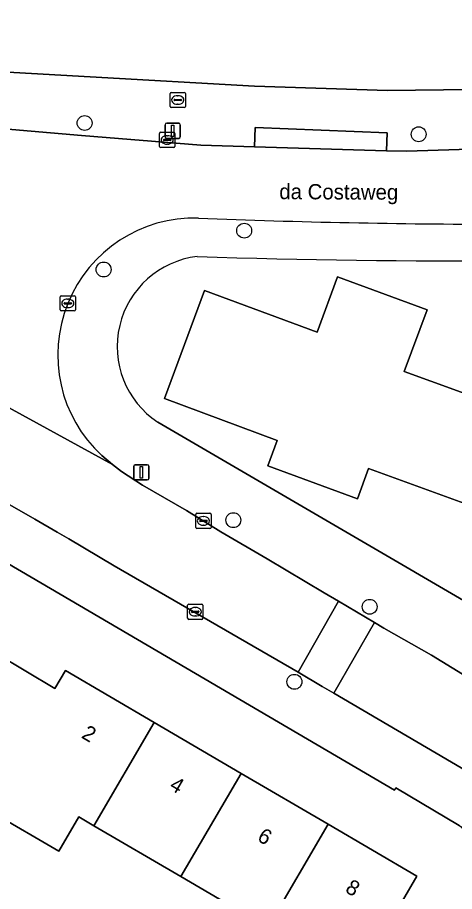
# Model space of a CAD drawing. Extents: x 160349 to 161355, y 381727 to 382854.
# Drawn here: x 160868 to 160896.7, y 382093.6 to 382151 of the extents above; entities that cross this region are included whole.
import ezdxf

# ---------------------------------------------------------------- set-up
doc = ezdxf.new("R2010")
doc.units = 0
for name, color, linetype in [('IMGEO_Boom', 7, 'Continuous'), ('IMGEO_Brandkraan', 7, 'Continuous'), ('IMGEO_Erf', 7, 'Continuous'), ('IMGEO_Kolk', 7, 'Continuous'), ('IMGEO_Lichtmast', 7, 'Continuous'), ('IMGEO_Openbare_ruimte_label', 7, 'Continuous'), ('IMGEO_Pand', 7, 'Continuous'), ('IMGEO_Pand_nummerreeks', 7, 'Continuous'), ('IMGEO_Rijbaan_lokaal_open', 7, 'Continuous'), ('IMGEO_Voetpad_open', 7, 'Continuous')]:
    doc.layers.add(name, color=color, linetype=linetype)

msp = doc.modelspace()

# ---------------------------------------------------------------- linework, layer by layer
at = {"layer": 'IMGEO_Boom'}
for centre in [(160872.385, 382144.06), (160894.307, 382143.323), (160882.856, 382136.996), (160873.632, 382134.448), (160882.146, 382118.001), (160891.092, 382112.317), (160886.155, 382107.394)]:
    msp.add_circle(centre, 0.489, dxfattribs=at)
at = {"layer": 'IMGEO_Brandkraan'}
for p, q in [((160877.996, 382145.144), (160877.996, 382145.996)), ((160878.071, 382146.07), (160878.923, 382146.07)), ((160878.997, 382145.996), (160878.997, 382145.144)), ((160878.255, 382145.564), (160878.255, 382145.576)), ((160878.693, 382145.527), (160878.295, 382145.527)), ((160878.298, 382145.613), (160878.696, 382145.613)), ((160878.484, 382145.85), (160878.509, 382145.85)), ((160878.739, 382145.576), (160878.739, 382145.564)), ((160878.923, 382145.07), (160878.071, 382145.07)), ((160878.507, 382145.29), (160878.482, 382145.29))]:
    msp.add_line(p, q, dxfattribs=at)
for points in [[(160877.996, 382145.144), (160877.996, 382145.996)], [(160878.071, 382146.07), (160878.923, 382146.07)], [(160878.997, 382145.996), (160878.997, 382145.144)], [(160878.923, 382145.07), (160878.071, 382145.07)]]:
    msp.add_lwpolyline(points, dxfattribs=at)
for centre, radius, start, end in [((160878.073, 382145.994), 0.0765, 91.55205, 178.44795), ((160878.073, 382145.994), 0.0765, 91.55205, 178.44795), ((160878.921, 382145.994), 0.0765, 1.55205, 88.44795), ((160878.921, 382145.994), 0.0765, 1.55205, 88.44795), ((160878.295, 382145.573), 0.0403, 85.87752, 175.75265), ((160878.292, 382145.563), 0.0366, 178.93798, 274.71019), ((160878.696, 382145.57), 0.043, 264.86636, 352.45326), ((160878.7, 382145.575), 0.0386, 1.73085, 96.63898), ((160878.073, 382145.146), 0.0765, 181.55205, 268.44795), ((160878.073, 382145.146), 0.0765, 181.55205, 268.44795), ((160878.921, 382145.146), 0.0765, 271.55205, 358.44795), ((160878.921, 382145.146), 0.0765, 271.55205, 358.44795)]:
    msp.add_arc(centre, radius, start, end, dxfattribs=at)
for centre, major_axis, ratio, start_param, end_param in [((160878.483, 382145.57), (-0.387, 0.002), 0.722429, 4.712389, 7.853982), ((160878.508, 382145.57), (-0.39, 0.002), 0.717154, 1.570796, 4.712389)]:
    msp.add_ellipse(centre, major_axis=major_axis, ratio=ratio, start_param=start_param, end_param=end_param, dxfattribs=at)
at = {"layer": 'IMGEO_Erf'}
for points in [[(160857.445, 382148.104), (160861.945, 382147.694), (160883.523, 382146.478), (160892.262, 382146.19), (160912.511, 382146.44), (160927.585, 382147.945), (160936.668, 382149.668), (160941.236, 382150.985)], [(160898.066, 382096.91), (160897.452, 382097.556), (160896.968, 382097.975), (160892.81, 382100.427), (160892.728, 382100.288), (160868.867, 382114.255), (160842.749, 382129.543), (160835.677, 382117.417)], [(160877.181, 382124.436), (160910.9, 382104.77)], [(160866.6, 382109.223), (160870.438, 382106.953), (160871.126, 382108.13), (160876.957, 382104.721), (160882.66, 382101.388), (160888.362, 382098.054), (160894.194, 382094.645), (160892.301, 382091.408)], [(160884.403, 382091.282), (160878.701, 382094.616), (160872.999, 382097.949), (160872.006, 382098.53), (160870.692, 382096.272), (160861.969, 382101.347)]]:
    msp.add_lwpolyline(points, dxfattribs=at)
msp.add_lwpolyline([(160906.532, 382114.055), (160903.215, 382115.261), (160903.758, 382116.756), (160891.022, 382121.381), (160890.282, 382119.39), (160884.407, 382121.57), (160885.025, 382123.237), (160877.625, 382125.983), (160880.255, 382133.071), (160887.636, 382130.33), (160888.99, 382133.978), (160894.854, 382131.801), (160893.352, 382127.754), (160906.091, 382123.139), (160906.635, 382124.643), (160909.972, 382123.434)], close=True, dxfattribs=at)
for centre, radius, start, end in [((160896.517, 382628.163), 493.147, 268.05347, 272.91379), ((160880.475, 382129.392), 5.951, 96.84366, 236.38798)]:
    msp.add_arc(centre, radius, start, end, dxfattribs=at)
at = {"layer": 'IMGEO_Kolk'}
for p, q in [((160877.303, 382142.523), (160877.303, 382143.375)), ((160877.378, 382143.449), (160878.23, 382143.449)), ((160877.791, 382143.229), (160877.816, 382143.229)), ((160878.304, 382143.375), (160878.304, 382142.523)), ((160877.562, 382142.943), (160877.562, 382142.955)), ((160878, 382142.906), (160877.602, 382142.906)), ((160877.605, 382142.992), (160878.003, 382142.992)), ((160877.814, 382142.669), (160877.789, 382142.669)), ((160878.046, 382142.955), (160878.046, 382142.943)), ((160878.23, 382142.449), (160877.378, 382142.449)), ((160870.857, 382132.727), (160871.709, 382132.727)), ((160870.782, 382131.801), (160870.782, 382132.653)), ((160871.041, 382132.221), (160871.041, 382132.233)), ((160871.479, 382132.184), (160871.081, 382132.184)), ((160871.084, 382132.27), (160871.482, 382132.27)), ((160871.27, 382132.507), (160871.295, 382132.507)), ((160871.525, 382132.233), (160871.525, 382132.221)), ((160871.783, 382132.653), (160871.783, 382131.801)), ((160871.709, 382131.727), (160870.857, 382131.727)), ((160871.293, 382131.947), (160871.268, 382131.947)), ((160879.678, 382117.526), (160879.678, 382118.378)), ((160879.753, 382118.452), (160880.605, 382118.452)), ((160880.679, 382118.378), (160880.679, 382117.526)), ((160879.937, 382117.946), (160879.937, 382117.958)), ((160880.375, 382117.909), (160879.977, 382117.909)), ((160879.98, 382117.995), (160880.378, 382117.995)), ((160880.166, 382118.232), (160880.191, 382118.232)), ((160880.421, 382117.958), (160880.421, 382117.946)), ((160880.605, 382117.452), (160879.753, 382117.452)), ((160880.189, 382117.672), (160880.164, 382117.672)), ((160879.147, 382111.567), (160879.147, 382112.419)), ((160879.222, 382112.493), (160880.074, 382112.493)), ((160879.635, 382112.273), (160879.66, 382112.273)), ((160880.148, 382112.419), (160880.148, 382111.567)), ((160880.074, 382111.493), (160879.222, 382111.493)), ((160879.406, 382111.987), (160879.406, 382111.999)), ((160879.844, 382111.95), (160879.446, 382111.95)), ((160879.449, 382112.036), (160879.847, 382112.036)), ((160879.658, 382111.713), (160879.633, 382111.713)), ((160879.89, 382111.999), (160879.89, 382111.987))]:
    msp.add_line(p, q, dxfattribs=at)
for points in [[(160877.303, 382142.523), (160877.303, 382143.375)], [(160877.378, 382143.449), (160878.23, 382143.449)], [(160878.304, 382143.375), (160878.304, 382142.523)], [(160878.23, 382142.449), (160877.378, 382142.449)], [(160870.857, 382132.727), (160871.709, 382132.727)], [(160870.782, 382131.801), (160870.782, 382132.653)], [(160871.783, 382132.653), (160871.783, 382131.801)], [(160871.709, 382131.727), (160870.857, 382131.727)], [(160879.678, 382117.526), (160879.678, 382118.378)], [(160879.753, 382118.452), (160880.605, 382118.452)], [(160880.679, 382118.378), (160880.679, 382117.526)], [(160880.605, 382117.452), (160879.753, 382117.452)], [(160879.147, 382111.567), (160879.147, 382112.419)], [(160879.222, 382112.493), (160880.074, 382112.493)], [(160880.148, 382112.419), (160880.148, 382111.567)], [(160880.074, 382111.493), (160879.222, 382111.493)]]:
    msp.add_lwpolyline(points, dxfattribs=at)
for centre, radius, start, end in [((160877.38, 382143.373), 0.0765, 91.55205, 178.44795), ((160877.38, 382143.373), 0.0765, 91.55205, 178.44795), ((160878.228, 382143.373), 0.0765, 1.55205, 88.44795), ((160878.228, 382143.373), 0.0765, 1.55205, 88.44795), ((160877.38, 382142.525), 0.0765, 181.55205, 268.44795), ((160877.38, 382142.525), 0.0765, 181.55205, 268.44795), ((160877.602, 382142.952), 0.0403, 85.87752, 175.75265), ((160877.599, 382142.942), 0.0366, 178.93798, 274.71019), ((160878.003, 382142.949), 0.043, 264.86636, 352.45326), ((160878.007, 382142.954), 0.0386, 1.73085, 96.63898), ((160878.228, 382142.525), 0.0765, 271.55205, 358.44795), ((160878.228, 382142.525), 0.0765, 271.55205, 358.44795), ((160870.859, 382132.651), 0.0765, 91.55205, 178.44795), ((160870.859, 382132.651), 0.0765, 91.55205, 178.44795), ((160871.707, 382132.651), 0.0765, 1.55205, 88.44795), ((160871.707, 382132.651), 0.0765, 1.55205, 88.44795), ((160871.081, 382132.23), 0.0403, 85.87752, 175.75265), ((160871.078, 382132.22), 0.0366, 178.93798, 274.71019), ((160871.482, 382132.227), 0.043, 264.86636, 352.45326), ((160871.486, 382132.232), 0.0386, 1.73085, 96.63898), ((160870.859, 382131.803), 0.0765, 181.55205, 268.44795), ((160870.859, 382131.803), 0.0765, 181.55205, 268.44795), ((160871.707, 382131.803), 0.0765, 271.55205, 358.44795), ((160871.707, 382131.803), 0.0765, 271.55205, 358.44795), ((160879.755, 382118.376), 0.0765, 91.55205, 178.44795), ((160879.755, 382118.376), 0.0765, 91.55205, 178.44795), ((160880.603, 382118.376), 0.0765, 1.55205, 88.44795), ((160880.603, 382118.376), 0.0765, 1.55205, 88.44795), ((160879.977, 382117.955), 0.0403, 85.87752, 175.75265), ((160879.974, 382117.945), 0.0366, 178.93798, 274.71019), ((160880.378, 382117.952), 0.043, 264.86636, 352.45326), ((160880.382, 382117.957), 0.0386, 1.73085, 96.63898), ((160879.755, 382117.528), 0.0765, 181.55205, 268.44795), ((160879.755, 382117.528), 0.0765, 181.55205, 268.44795), ((160880.603, 382117.528), 0.0765, 271.55205, 358.44795), ((160880.603, 382117.528), 0.0765, 271.55205, 358.44795), ((160879.224, 382112.417), 0.0765, 91.55205, 178.44795), ((160879.224, 382112.417), 0.0765, 91.55205, 178.44795), ((160880.072, 382112.417), 0.0765, 1.55205, 88.44795), ((160880.072, 382112.417), 0.0765, 1.55205, 88.44795), ((160879.224, 382111.569), 0.0765, 181.55205, 268.44795), ((160879.224, 382111.569), 0.0765, 181.55205, 268.44795), ((160879.446, 382111.996), 0.0403, 85.87752, 175.75265), ((160879.443, 382111.986), 0.0366, 178.93798, 274.71019), ((160879.847, 382111.993), 0.043, 264.86636, 352.45326), ((160879.851, 382111.998), 0.0386, 1.73085, 96.63898), ((160880.072, 382111.569), 0.0765, 271.55205, 358.44795), ((160880.072, 382111.569), 0.0765, 271.55205, 358.44795)]:
    msp.add_arc(centre, radius, start, end, dxfattribs=at)
for centre, major_axis, ratio, start_param, end_param in [((160877.79, 382142.949), (-0.387, 0.002), 0.722429, 4.712389, 7.853982), ((160877.815, 382142.949), (-0.39, 0.002), 0.717154, 1.570796, 4.712389), ((160871.269, 382132.227), (-0.387, 0.002), 0.722429, 4.712389, 7.853982), ((160871.294, 382132.227), (-0.39, 0.002), 0.717154, 1.570796, 4.712389), ((160880.165, 382117.952), (-0.387, 0.002), 0.722429, 4.712389, 7.853982), ((160880.19, 382117.952), (-0.39, 0.002), 0.717154, 1.570796, 4.712389), ((160879.634, 382111.993), (-0.387, 0.002), 0.722429, 4.712389, 7.853982), ((160879.659, 382111.993), (-0.39, 0.002), 0.717154, 1.570796, 4.712389)]:
    msp.add_ellipse(centre, major_axis=major_axis, ratio=ratio, start_param=start_param, end_param=end_param, dxfattribs=at)
at = {"layer": 'IMGEO_Lichtmast'}
for p, q in [((160877.674, 382143.148), (160877.674, 382143.948)), ((160877.674, 382143.948), (160877.674, 382143.148)), ((160877.774, 382144.048), (160878.564, 382144.048)), ((160878.564, 382144.048), (160877.774, 382144.048)), ((160878.664, 382143.948), (160878.664, 382143.148)), ((160878.664, 382143.148), (160878.664, 382143.948)), ((160878.564, 382143.048), (160877.774, 382143.048)), ((160877.774, 382143.048), (160878.564, 382143.048)), ((160875.608, 382120.741), (160875.608, 382121.541)), ((160875.608, 382121.541), (160875.608, 382120.741)), ((160875.708, 382121.641), (160876.498, 382121.641)), ((160876.498, 382121.641), (160875.708, 382121.641)), ((160876.598, 382121.541), (160876.598, 382120.741)), ((160876.598, 382120.741), (160876.598, 382121.541)), ((160876.498, 382120.641), (160875.708, 382120.641)), ((160875.708, 382120.641), (160876.498, 382120.641))]:
    msp.add_line(p, q, dxfattribs=at)
for points in [[(160878.094, 382143.923), (160878.244, 382143.923), (160878.244, 382143.173), (160878.094, 382143.173), (160878.094, 382143.923)], [(160876.028, 382121.516), (160876.178, 382121.516), (160876.178, 382120.766), (160876.028, 382120.766), (160876.028, 382121.516)]]:
    msp.add_lwpolyline(points, dxfattribs=at)
for centre, start, end in [((160877.774, 382143.948), 90, 180), ((160877.774, 382143.948), 90, 180), ((160878.564, 382143.948), 0, 90), ((160878.564, 382143.948), 360, 90), ((160877.774, 382143.148), 180, 270), ((160877.774, 382143.148), 180, 270), ((160878.564, 382143.148), 270, 0), ((160878.564, 382143.148), 270, 0), ((160875.708, 382121.541), 90, 180), ((160875.708, 382121.541), 90, 180), ((160876.498, 382121.541), 0, 90), ((160876.498, 382121.541), 360, 90), ((160875.708, 382120.741), 180, 270), ((160875.708, 382120.741), 180, 270), ((160876.498, 382120.741), 270, 0), ((160876.498, 382120.741), 270, 0)]:
    msp.add_arc(centre, 0.1, start, end, dxfattribs=at)
at = {"layer": 'IMGEO_Pand'}
for points in [[(160906.532, 382114.055), (160909.972, 382123.434), (160906.635, 382124.643), (160906.091, 382123.139), (160893.352, 382127.754), (160894.854, 382131.801), (160888.99, 382133.978), (160887.636, 382130.33), (160880.255, 382133.071), (160877.625, 382125.983), (160885.025, 382123.237), (160884.407, 382121.57), (160890.282, 382119.39), (160891.022, 382121.381), (160903.758, 382116.756), (160903.215, 382115.261)], [(160861.969, 382101.347), (160870.692, 382096.272), (160872.006, 382098.53), (160872.999, 382097.949), (160876.957, 382104.721), (160871.126, 382108.13), (160870.438, 382106.953), (160866.6, 382109.223)], [(160876.957, 382104.721), (160872.999, 382097.949), (160878.701, 382094.616), (160882.66, 382101.388)], [(160878.701, 382094.616), (160884.403, 382091.282), (160888.362, 382098.054), (160882.66, 382101.388)], [(160894.194, 382094.645), (160888.362, 382098.054), (160884.403, 382091.282), (160885.919, 382090.396), (160890.235, 382087.873), (160888.463, 382084.842), (160890.54, 382083.628), (160891.31, 382083.178), (160890.937, 382082.539), (160891.222, 382082.372), (160895.433, 382089.577), (160894.868, 382089.907), (160892.301, 382091.408)]]:
    msp.add_lwpolyline(points, close=True, dxfattribs=at)
at = {"layer": 'IMGEO_Rijbaan_lokaal_open'}
for points in [[(160899.657, 382137.423), (160901.118, 382137.485), (160902.294, 382137.499), (160903.213, 382137.524), (160903.152, 382142.513), (160893.523, 382142.218), (160892.191, 382142.225), (160883.526, 382142.494), (160880.017, 382142.603), (160872.184, 382143.25), (160857.683, 382144.489)], [(160845.827, 382137.201), (160874.218, 382121.654), (160873.521, 382122.238)], [(160879.074, 382118.639), (160876.192, 382120.305), (160874.795, 382121.203), (160874.218, 382121.654), (160845.827, 382137.201)], [(160848.56, 382129.804), (160849.432, 382129.322), (160851.536, 382128.119), (160854.774, 382126.267), (160869.112, 382118.068), (160870.591, 382117.212), (160871.2, 382116.859), (160871.342, 382116.777), (160874.324, 382115.004), (160886.39, 382108.031), (160889.048, 382112.681), (160888.115, 382113.236), (160884.358, 382115.465), (160881.324, 382117.239), (160879.074, 382118.639)], [(160928.172, 382089.588), (160912.113, 382099.295), (160910.017, 382100.428), (160905.812, 382102.827), (160902.197, 382104.916), (160898.541, 382107.055), (160895.155, 382109.136), (160892.012, 382110.919), (160891.408, 382111.278), (160888.739, 382106.65), (160898.355, 382100.996), (160899.289, 382100.416), (160913.578, 382092.049)]]:
    msp.add_lwpolyline(points, dxfattribs=at)
msp.add_lwpolyline([(160891.408, 382111.278), (160889.048, 382112.681), (160886.39, 382108.031), (160887.978, 382107.097), (160888.739, 382106.65)], close=True, dxfattribs=at)
for centre, radius, start, end in [((160879.598, 382128.847), 8.978, 88.37603, 227.4025), ((160899.705, 382632.771), 495.348, 267.70304, 269.99445)]:
    msp.add_arc(centre, radius, start, end, dxfattribs=at)
at = {"layer": 'IMGEO_Voetpad_open'}
for points in [[(160941.236, 382150.985), (160936.668, 382149.668), (160927.585, 382147.945), (160912.511, 382146.44), (160892.262, 382146.19), (160883.523, 382146.478), (160861.945, 382147.694), (160857.445, 382148.104)], [(160857.683, 382144.489), (160872.184, 382143.25), (160880.017, 382142.603), (160883.526, 382142.494), (160883.576, 382143.759), (160892.238, 382143.419), (160892.191, 382142.225), (160893.523, 382142.218), (160903.152, 382142.513)], [(160839.149, 382131.333), (160842.749, 382129.543), (160868.867, 382114.255), (160892.728, 382100.288), (160892.81, 382100.427), (160896.968, 382097.975), (160901.286, 382095.389), (160900.574, 382098.692)], [(160871.342, 382116.777), (160871.2, 382116.859), (160870.591, 382117.212), (160869.112, 382118.068), (160854.774, 382126.267), (160854.523, 382125.835), (160851.285, 382127.687), (160851.536, 382128.119), (160849.432, 382129.322), (160848.56, 382129.804)], [(160915.325, 382101.793), (160910.9, 382104.77), (160877.181, 382124.436)], [(160873.521, 382122.238), (160874.218, 382121.654), (160874.795, 382121.203), (160876.192, 382120.305), (160879.074, 382118.639), (160881.324, 382117.239), (160884.358, 382115.465), (160888.115, 382113.236), (160889.048, 382112.681), (160891.408, 382111.278), (160892.012, 382110.919), (160895.155, 382109.136), (160898.541, 382107.055), (160902.197, 382104.916), (160905.812, 382102.827), (160910.017, 382100.428), (160912.113, 382099.295)], [(160899.289, 382100.416), (160898.355, 382100.996), (160888.739, 382106.65), (160887.978, 382107.097), (160886.39, 382108.031), (160874.324, 382115.004), (160871.342, 382116.777)]]:
    msp.add_lwpolyline(points, dxfattribs=at)
msp.add_lwpolyline([(160883.576, 382143.759), (160883.526, 382142.494), (160892.191, 382142.225), (160892.238, 382143.419)], close=True, dxfattribs=at)
for centre, radius, start, end in [((160879.598, 382128.847), 8.978, 88.37603, 227.4025), ((160899.705, 382632.771), 495.348, 267.70304, 269.99445), ((160896.517, 382628.163), 493.147, 268.05347, 272.91379), ((160880.475, 382129.392), 5.951, 96.84366, 236.38798)]:
    msp.add_arc(centre, radius, start, end, dxfattribs=at)

# ---------------------------------------------------------------- texts
at = {"layer": 'IMGEO_Openbare_ruimte_label'}
msp.add_text('da Costaweg', height=1, rotation=359.71352, dxfattribs=at).set_placement((160885.159, 382139.065))
at = {"layer": 'IMGEO_Pand_nummerreeks'}
for s, rotation, p in [('2', 329.69047, (160872.115, 382103.753)), ('4', 329.69047, (160877.884, 382100.381)), ('6', 329.69047, (160883.651, 382097.009)), ('8', 329.69053, (160889.421, 382093.637))]:
    msp.add_text(s, height=1, rotation=rotation, dxfattribs=at).set_placement(p)

doc.saveas('drawing.dxf')
